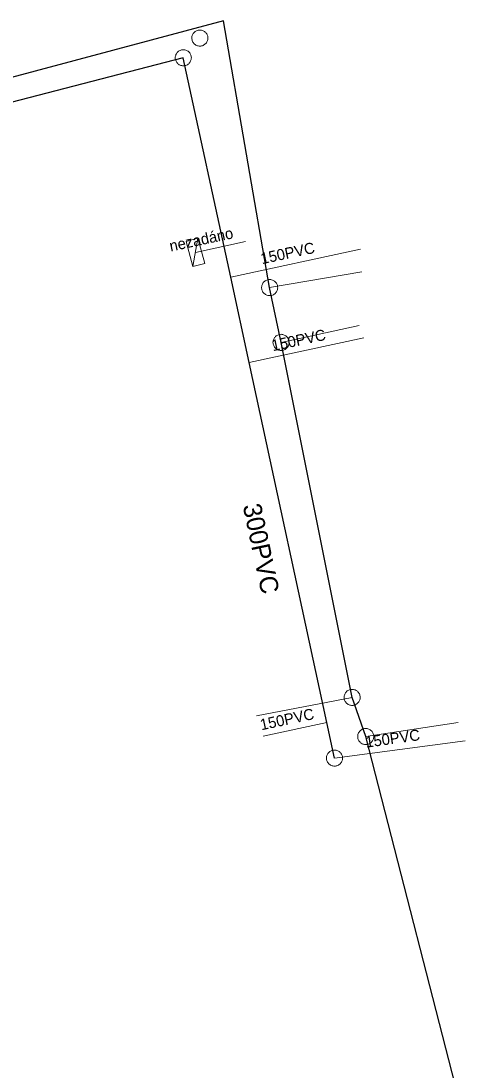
# Model space of a CAD drawing. Extents: x -741806 to -738704, y -1059275 to -1055387.
# Drawn here: x -740624.2 to -740599.8, y -1057256 to -1057199 of the extents above; entities that cross this region are included whole.
import ezdxf

# ---------------------------------------------------------------- set-up
doc = ezdxf.new("R2010")
doc.units = 0
doc.header["$LTSCALE"] = 0.4
for name, color, linetype, lineweight in [('2', 7, 'Continuous', 25), ('21', 7, 'Continuous', 13), ('3', 7, 'Continuous', 13), ('46', 7, 'Continuous', 13), ('51', 7, 'Continuous', 13), ('52', 7, 'Continuous', 25), ('56', 7, 'Continuous', 13)]:
    doc.layers.add(name, color=color, linetype=linetype, lineweight=lineweight)
doc.layers.add('5', color=7, linetype='Continuous')
doc.layers.add('55', color=7, linetype='Continuous')

msp = doc.modelspace()

# ---------------------------------------------------------------- linework, layer by layer
at = {"layer": '2'}
for points in [[(-740615.399, -1057200.96), (-740634.256, -1057205.84), (-740653.813, -1057210.902), (-740659.397, -1057212.347), (-740663.62, -1057213.44)], [(-740607.17, -1057239.05), (-740607.589, -1057237.11), (-740611.818, -1057217.54), (-740612.82, -1057212.896), (-740615.399, -1057200.96)]]:
    msp.add_lwpolyline(points, dxfattribs=at)
at = {"layer": '21'}
for p, q in [((-740610.699, -1057213.46), (-740605.68, -1057212.6)), ((-740610.079, -1057216.44), (-740605.829, -1057215.52)), ((-740606.21, -1057235.75), (-740611.42, -1057236.75)), ((-740605.469, -1057237.879), (-740600.43, -1057237.11))]:
    msp.add_line(p, q, dxfattribs=at)
at = {"layer": '3'}
for points in [[(-740614.595, -1057199.461), (-740614.638, -1057199.474), (-740614.681, -1057199.49), (-740614.722, -1057199.512), (-740614.759, -1057199.537), (-740614.795, -1057199.566), (-740614.827, -1057199.599), (-740614.855, -1057199.635), (-740614.88, -1057199.674), (-740614.9, -1057199.715), (-740614.916, -1057199.757), (-740614.927, -1057199.802), (-740614.934, -1057199.848), (-740614.936, -1057199.893), (-740614.934, -1057199.939), (-740614.925, -1057199.984), (-740614.913, -1057200.028), (-740614.896, -1057200.071), (-740614.875, -1057200.111), (-740614.849, -1057200.149), (-740614.82, -1057200.185), (-740614.787, -1057200.216), (-740614.752, -1057200.244), (-740614.713, -1057200.269), (-740614.672, -1057200.29), (-740614.629, -1057200.306), (-740614.584, -1057200.316), (-740614.54, -1057200.324), (-740614.493, -1057200.326), (-740614.448, -1057200.323), (-740614.402, -1057200.315), (-740614.359, -1057200.303), (-740614.317, -1057200.286), (-740614.275, -1057200.265), (-740614.237, -1057200.239), (-740614.202, -1057200.21), (-740614.17, -1057200.177), (-740614.142, -1057200.141), (-740614.117, -1057200.102), (-740614.097, -1057200.062), (-740614.081, -1057200.019), (-740614.07, -1057199.975), (-740614.063, -1057199.929), (-740614.06, -1057199.883), (-740614.064, -1057199.838), (-740614.072, -1057199.793), (-740614.084, -1057199.748), (-740614.1, -1057199.706), (-740614.122, -1057199.665), (-740614.148, -1057199.627), (-740614.177, -1057199.592), (-740614.21, -1057199.56), (-740614.245, -1057199.531), (-740614.284, -1057199.507), (-740614.325, -1057199.487), (-740614.368, -1057199.471), (-740614.413, -1057199.459), (-740614.457, -1057199.453), (-740614.504, -1057199.451), (-740614.549, -1057199.454), (-740614.594, -1057199.461)], [(-740615.491, -1057200.531), (-740615.534, -1057200.544), (-740615.576, -1057200.56), (-740615.618, -1057200.581), (-740615.655, -1057200.606), (-740615.691, -1057200.635), (-740615.724, -1057200.668), (-740615.752, -1057200.703), (-740615.778, -1057200.742), (-740615.797, -1057200.783), (-740615.814, -1057200.825), (-740615.826, -1057200.87), (-740615.833, -1057200.915), (-740615.835, -1057200.961), (-740615.833, -1057201.006), (-740615.825, -1057201.052), (-740615.813, -1057201.096), (-740615.796, -1057201.139), (-740615.776, -1057201.179), (-740615.75, -1057201.218), (-740615.721, -1057201.253), (-740615.689, -1057201.285), (-740615.654, -1057201.313), (-740615.615, -1057201.339), (-740615.574, -1057201.36), (-740615.531, -1057201.376), (-740615.487, -1057201.387), (-740615.442, -1057201.395), (-740615.396, -1057201.397), (-740615.35, -1057201.394), (-740615.305, -1057201.386), (-740615.261, -1057201.375), (-740615.219, -1057201.359), (-740615.177, -1057201.337), (-740615.139, -1057201.312), (-740615.104, -1057201.284), (-740615.071, -1057201.251), (-740615.043, -1057201.215), (-740615.018, -1057201.176), (-740614.998, -1057201.136), (-740614.981, -1057201.093), (-740614.969, -1057201.049), (-740614.962, -1057201.003), (-740614.959, -1057200.958), (-740614.962, -1057200.912), (-740614.97, -1057200.867), (-740614.982, -1057200.822), (-740614.998, -1057200.78), (-740615.019, -1057200.739), (-740615.045, -1057200.701), (-740615.074, -1057200.665), (-740615.106, -1057200.633), (-740615.141, -1057200.604), (-740615.18, -1057200.58), (-740615.221, -1057200.559), (-740615.264, -1057200.543), (-740615.309, -1057200.531), (-740615.353, -1057200.524), (-740615.399, -1057200.522), (-740615.445, -1057200.524), (-740615.49, -1057200.531)]]:
    msp.add_lwpolyline(points, dxfattribs=at)
msp.add_lwpolyline([(-740607.261, -1057238.621), (-740607.305, -1057238.634), (-740607.347, -1057238.65), (-740607.389, -1057238.671), (-740607.426, -1057238.696), (-740607.462, -1057238.725), (-740607.495, -1057238.758), (-740607.523, -1057238.793), (-740607.549, -1057238.832), (-740607.568, -1057238.873), (-740607.585, -1057238.915), (-740607.597, -1057238.96), (-740607.604, -1057239.005), (-740607.606, -1057239.051), (-740607.604, -1057239.096), (-740607.596, -1057239.142), (-740607.584, -1057239.186), (-740607.567, -1057239.228), (-740607.547, -1057239.269), (-740607.521, -1057239.308), (-740607.492, -1057239.343), (-740607.46, -1057239.375), (-740607.425, -1057239.403), (-740607.386, -1057239.429), (-740607.345, -1057239.45), (-740607.302, -1057239.466), (-740607.258, -1057239.477), (-740607.213, -1057239.485), (-740607.167, -1057239.487), (-740607.121, -1057239.484), (-740607.076, -1057239.476), (-740607.032, -1057239.465), (-740606.99, -1057239.449), (-740606.948, -1057239.427), (-740606.91, -1057239.402), (-740606.875, -1057239.374), (-740606.842, -1057239.341), (-740606.814, -1057239.305), (-740606.789, -1057239.266), (-740606.769, -1057239.226), (-740606.752, -1057239.183), (-740606.74, -1057239.139), (-740606.733, -1057239.093), (-740606.73, -1057239.048), (-740606.733, -1057239.002), (-740606.741, -1057238.957), (-740606.753, -1057238.912), (-740606.769, -1057238.87), (-740606.79, -1057238.829), (-740606.816, -1057238.791), (-740606.845, -1057238.755), (-740606.877, -1057238.723), (-740606.912, -1057238.694), (-740606.951, -1057238.67), (-740606.992, -1057238.649), (-740607.035, -1057238.633), (-740607.079, -1057238.621), (-740607.124, -1057238.614), (-740607.17, -1057238.612), (-740607.216, -1057238.614)], close=True, dxfattribs=at)
at = {"layer": '46'}
msp.add_line((-740614.602, -1057210.777), (-740614.876, -1057212.322), dxfattribs=at)
msp.add_lwpolyline([(-740614.6, -1057210.777), (-740614.233, -1057212.149), (-740614.878, -1057212.322), (-740615.245, -1057210.95)], close=True, dxfattribs=at)
at = {"layer": '51'}
for points in [[(-740610.268, -1057213.386), (-740610.277, -1057213.342), (-740610.292, -1057213.299), (-740610.311, -1057213.257), (-740610.334, -1057213.218), (-740610.362, -1057213.181), (-740610.393, -1057213.147), (-740610.427, -1057213.117), (-740610.465, -1057213.09), (-740610.505, -1057213.069), (-740610.546, -1057213.05), (-740610.59, -1057213.037), (-740610.636, -1057213.027), (-740610.681, -1057213.023), (-740610.727, -1057213.023), (-740610.772, -1057213.029), (-740610.817, -1057213.039), (-740610.86, -1057213.054), (-740610.902, -1057213.073), (-740610.941, -1057213.097), (-740610.978, -1057213.124), (-740611.011, -1057213.155), (-740611.042, -1057213.189), (-740611.068, -1057213.227), (-740611.091, -1057213.266), (-740611.109, -1057213.309), (-740611.123, -1057213.353), (-740611.131, -1057213.397), (-740611.135, -1057213.444), (-740611.135, -1057213.489), (-740611.13, -1057213.535), (-740611.119, -1057213.579), (-740611.105, -1057213.622), (-740611.085, -1057213.664), (-740611.063, -1057213.703), (-740611.035, -1057213.74), (-740611.004, -1057213.774), (-740610.969, -1057213.804), (-740610.932, -1057213.831), (-740610.892, -1057213.852), (-740610.85, -1057213.871), (-740610.806, -1057213.884), (-740610.761, -1057213.894), (-740610.716, -1057213.897), (-740610.67, -1057213.897), (-740610.624, -1057213.892), (-740610.579, -1057213.882), (-740610.536, -1057213.866), (-740610.495, -1057213.848), (-740610.455, -1057213.824), (-740610.419, -1057213.797), (-740610.385, -1057213.766), (-740610.355, -1057213.732), (-740610.329, -1057213.694), (-740610.306, -1057213.655), (-740610.288, -1057213.612), (-740610.274, -1057213.568), (-740610.265, -1057213.524), (-740610.261, -1057213.477), (-740610.262, -1057213.432), (-740610.268, -1057213.387)], [(-740609.651, -1057216.348), (-740609.663, -1057216.304), (-740609.679, -1057216.261), (-740609.7, -1057216.22), (-740609.725, -1057216.182), (-740609.754, -1057216.147), (-740609.787, -1057216.114), (-740609.823, -1057216.086), (-740609.861, -1057216.06), (-740609.902, -1057216.041), (-740609.944, -1057216.024), (-740609.989, -1057216.012), (-740610.034, -1057216.005), (-740610.08, -1057216.002), (-740610.125, -1057216.005), (-740610.171, -1057216.013), (-740610.215, -1057216.025), (-740610.258, -1057216.041), (-740610.298, -1057216.062), (-740610.337, -1057216.088), (-740610.372, -1057216.117), (-740610.404, -1057216.149), (-740610.434, -1057216.184), (-740610.458, -1057216.223), (-740610.479, -1057216.264), (-740610.495, -1057216.307), (-740610.507, -1057216.352), (-740610.514, -1057216.396), (-740610.516, -1057216.443), (-740610.513, -1057216.488), (-740610.506, -1057216.534), (-740610.494, -1057216.577), (-740610.477, -1057216.619), (-740610.456, -1057216.661), (-740610.432, -1057216.699), (-740610.402, -1057216.734), (-740610.37, -1057216.767), (-740610.334, -1057216.795), (-740610.296, -1057216.821), (-740610.255, -1057216.84), (-740610.212, -1057216.857), (-740610.168, -1057216.869), (-740610.122, -1057216.876), (-740610.077, -1057216.878), (-740610.031, -1057216.876), (-740609.986, -1057216.868), (-740609.941, -1057216.856), (-740609.899, -1057216.839), (-740609.858, -1057216.819), (-740609.82, -1057216.793), (-740609.784, -1057216.764), (-740609.752, -1057216.732), (-740609.723, -1057216.697), (-740609.699, -1057216.658), (-740609.678, -1057216.617), (-740609.662, -1057216.574), (-740609.65, -1057216.529), (-740609.643, -1057216.485), (-740609.641, -1057216.438), (-740609.644, -1057216.393), (-740609.651, -1057216.349)], [(-740606.352, -1057235.337), (-740606.394, -1057235.353), (-740606.435, -1057235.375), (-740606.473, -1057235.401), (-740606.507, -1057235.43), (-740606.539, -1057235.463), (-740606.568, -1057235.499), (-740606.592, -1057235.538), (-740606.612, -1057235.579), (-740606.627, -1057235.622), (-740606.638, -1057235.667), (-740606.644, -1057235.712), (-740606.646, -1057235.758), (-740606.643, -1057235.804), (-740606.635, -1057235.849), (-740606.622, -1057235.893), (-740606.605, -1057235.936), (-740606.583, -1057235.976), (-740606.558, -1057236.013), (-740606.528, -1057236.048), (-740606.494, -1057236.08), (-740606.458, -1057236.108), (-740606.42, -1057236.133), (-740606.378, -1057236.152), (-740606.336, -1057236.168), (-740606.291, -1057236.179), (-740606.245, -1057236.185), (-740606.2, -1057236.187), (-740606.154, -1057236.183), (-740606.109, -1057236.175), (-740606.064, -1057236.163), (-740606.023, -1057236.145), (-740605.983, -1057236.124), (-740605.944, -1057236.098), (-740605.91, -1057236.069), (-740605.878, -1057236.035), (-740605.849, -1057235.999), (-740605.826, -1057235.96), (-740605.805, -1057235.919), (-740605.79, -1057235.876), (-740605.779, -1057235.832), (-740605.773, -1057235.786), (-740605.771, -1057235.74), (-740605.775, -1057235.695), (-740605.782, -1057235.65), (-740605.795, -1057235.606), (-740605.812, -1057235.563), (-740605.835, -1057235.523), (-740605.859, -1057235.485), (-740605.89, -1057235.45), (-740605.923, -1057235.418), (-740605.959, -1057235.39), (-740605.997, -1057235.366), (-740606.039, -1057235.346), (-740606.081, -1057235.33), (-740606.127, -1057235.319), (-740606.172, -1057235.313), (-740606.217, -1057235.312), (-740606.264, -1057235.315), (-740606.308, -1057235.323), (-740606.351, -1057235.336)], [(-740605.577, -1057237.455), (-740605.62, -1057237.468), (-740605.662, -1057237.486), (-740605.702, -1057237.509), (-740605.739, -1057237.535), (-740605.774, -1057237.566), (-740605.805, -1057237.6), (-740605.832, -1057237.636), (-740605.856, -1057237.676), (-740605.874, -1057237.718), (-740605.889, -1057237.761), (-740605.899, -1057237.805), (-740605.905, -1057237.851), (-740605.905, -1057237.897), (-740605.901, -1057237.942), (-740605.891, -1057237.987), (-740605.878, -1057238.031), (-740605.86, -1057238.073), (-740605.837, -1057238.113), (-740605.81, -1057238.15), (-740605.779, -1057238.185), (-740605.746, -1057238.215), (-740605.71, -1057238.243), (-740605.67, -1057238.266), (-740605.629, -1057238.285), (-740605.585, -1057238.3), (-740605.54, -1057238.31), (-740605.495, -1057238.315), (-740605.448, -1057238.315), (-740605.403, -1057238.311), (-740605.358, -1057238.302), (-740605.315, -1057238.288), (-740605.273, -1057238.27), (-740605.233, -1057238.247), (-740605.196, -1057238.221), (-740605.161, -1057238.191), (-740605.13, -1057238.157), (-740605.103, -1057238.12), (-740605.079, -1057238.081), (-740605.061, -1057238.039), (-740605.046, -1057237.996), (-740605.036, -1057237.951), (-740605.031, -1057237.905), (-740605.031, -1057237.86), (-740605.034, -1057237.814), (-740605.044, -1057237.769), (-740605.057, -1057237.725), (-740605.076, -1057237.684), (-740605.098, -1057237.644), (-740605.125, -1057237.606), (-740605.156, -1057237.572), (-740605.189, -1057237.541), (-740605.225, -1057237.513), (-740605.265, -1057237.491), (-740605.306, -1057237.471), (-740605.35, -1057237.457), (-740605.395, -1057237.447), (-740605.44, -1057237.442), (-740605.487, -1057237.441), (-740605.532, -1057237.446), (-740605.576, -1057237.455)]]:
    msp.add_lwpolyline(points, dxfattribs=at)
at = {"layer": '52'}
msp.add_lwpolyline([(-740599.789, -1057271.49), (-740600.43, -1057271.03), (-740601.149, -1057264.71), (-740599.89, -1057259.55), (-740605.469, -1057237.879), (-740606.21, -1057235.75), (-740610.079, -1057216.44), (-740610.699, -1057213.46), (-740613.21, -1057198.96), (-740635.57, -1057204.919), (-740654.67, -1057209.71), (-740658.96, -1057210.78), (-740671.342, -1057213.918), (-740678.14, -1057215.639), (-740680.199, -1057216.11)], dxfattribs=at)
at = {"layer": '56'}
for p, q in [((-740614.739, -1057211.55), (-740612.017, -1057210.959)), ((-740605.76, -1057211.37), (-740612.82, -1057212.896)), ((-740605.57, -1057216.19), (-740611.818, -1057217.54)), ((-740611.059, -1057237.86), (-740607.589, -1057237.11)), ((-740600.059, -1057238.11), (-740607.17, -1057239.05))]:
    msp.add_line(p, q, dxfattribs=at)

# ---------------------------------------------------------------- texts
at = {"layer": '5'}
msp.add_text('300PVC', height=1, rotation=282, dxfattribs=at).set_placement((-740612.167, -1057225.323))
at = {"layer": '55'}
for s, rotation, p in [('nezadáno  ', 12, (-740616.086, -1057211.503)), ('150PVC', 12, (-740611.119, -1057212.189)), ('150PVC', 12, (-740610.523, -1057216.921)), ('150PVC', 12, (-740611.153, -1057237.541)), ('150PVC', 8, (-740605.442, -1057238.487))]:
    msp.add_text(s, height=0.6, rotation=rotation, dxfattribs=at).set_placement(p)

doc.saveas('drawing.dxf')
